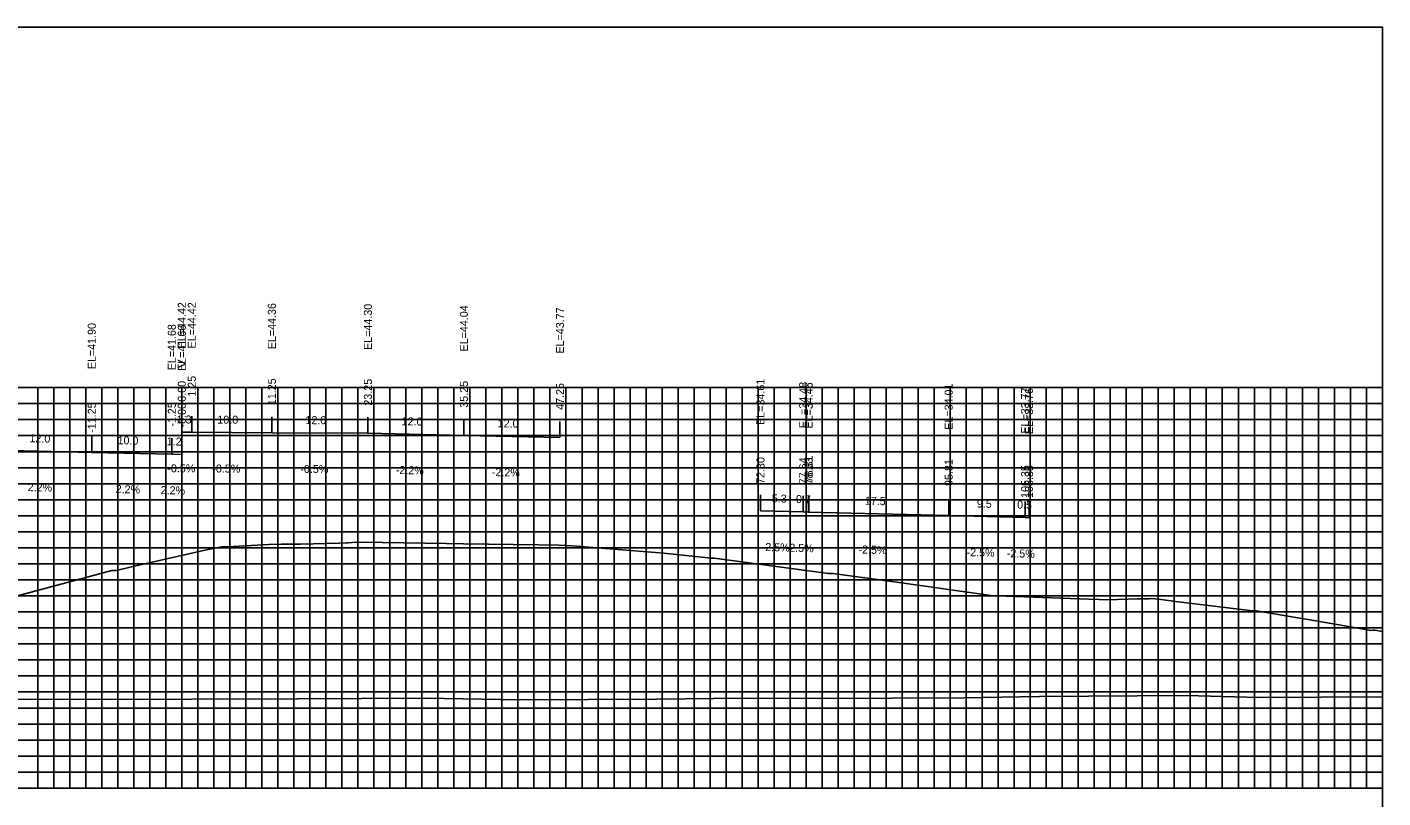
# Model space of a CAD drawing. Extents: x 1800880 to 1818864, y 245271 to 250560.
# Drawn here: x 1810873.5 to 1811042.9, y 250449.1 to 250545.3 of the extents above; entities that cross this region are included whole.
import ezdxf

# ---------------------------------------------------------------- set-up
doc = ezdxf.new("R2010")
doc.units = 0
for name, color, linetype in [('33', 7, 'Continuous'), ('ANNO-TXT', 7, 'Continuous'), ('AXIS', 7, 'Continuous'), ('CL-CNST', 7, 'Continuous'), ('DESIGN - DRAINAGE - Bridges', 7, 'Continuous'), ('Level 37', 7, 'Continuous'), ('Level 46', 7, 'Continuous'), ('Level 62', 7, 'Continuous'), ('SHT-BDR', 7, 'Continuous')]:
    doc.layers.add(name, color=color, linetype=linetype)

msp = doc.modelspace()

# ---------------------------------------------------------------- linework, layer by layer
at = {"layer": '33'}
msp.add_line((1810892.82, 250479.36), (1810892.82, 250461.44), dxfattribs=at)
at = {"layer": 'AXIS'}
msp.add_lwpolyline([(1810892.82, 250494.74), (1810894.07, 250494.74), (1810904.07, 250494.68), (1810916.07, 250494.62), (1810928.07, 250494.36), (1810940.07, 250494.09)], dxfattribs=at)
at = {"layer": 'CL-CNST'}
msp.add_lwpolyline([(1810868.23, 250473.24), (1810884.08, 250477.47), (1810884.18, 250477.47), (1810884.65, 250477.49), (1810886.52, 250477.96), (1810895.92, 250480.05), (1810897.76, 250480.44), (1810897.88, 250480.44), (1810898.18, 250480.44), (1810898.26, 250480.44), (1810898.52, 250480.46), (1810903.71, 250480.75), (1810905.27, 250480.77), (1810907.67, 250480.79), (1810912.47, 250480.89), (1810913.38, 250480.94), (1810913.57, 250480.94), (1810914.7, 250481.01), (1810917.88, 250480.97), (1810925.83, 250480.86), (1810928.02, 250480.83), (1810937.37, 250480.69), (1810939.91, 250480.63), (1810940.87, 250480.6), (1810940.89, 250480.6), (1810941.61, 250480.56), (1810953.05, 250479.66), (1810958.97, 250479.04), (1810959.32, 250479.04), (1810973.63, 250477.12), (1810973.68, 250477.12), (1810974.19, 250477.11), (1810975.7, 250476.89), (1810982.14, 250476.01), (1810994.19, 250474.34), (1810994.21, 250474.33), (1810994.3, 250474.33), (1810994.38, 250474.33), (1810994.45, 250474.32), (1810994.51, 250474.32), (1810994.56, 250474.32), (1810994.61, 250474.32), (1810994.65, 250474.32), (1810994.69, 250474.31), (1810994.69, 250474.31), (1811006.12, 250473.9), (1811007.44, 250473.86), (1811008.4, 250473.82), (1811011, 250473.9), (1811012.16, 250473.94), (1811012.6, 250473.95), (1811012.82, 250473.96), (1811012.96, 250473.96), (1811013.04, 250473.96), (1811013.69, 250473.96), (1811014.03, 250473.97), (1811014.45, 250473.94), (1811016.43, 250473.68), (1811016.62, 250473.66), (1811026.59, 250472.46), (1811026.8, 250472.47), (1811027.05, 250472.47), (1811034.77, 250471.18), (1811041.4, 250470.01), (1811041.66, 250470.02), (1811041.87, 250470.02), (1811042.82, 250469.85)], dxfattribs=at)
at = {"layer": 'DESIGN - DRAINAGE - Bridges'}
for p, q in [((1811042.82, 250450.32), (1811042.82, 250500.32)), ((1811042.88, 250500.32), (1811042.82, 250500.32)), ((1811042.88, 250490.32), (1811042.82, 250490.32)), ((1811042.88, 250480.32), (1811042.82, 250480.32)), ((1811042.88, 250470.32), (1811042.82, 250470.32)), ((1811042.88, 250460.32), (1811042.82, 250460.32)), ((1810742.82, 250450.32), (1811042.82, 250450.32)), ((1810882.82, 250450.26), (1810882.82, 250450.32)), ((1810892.82, 250450.26), (1810892.82, 250450.32)), ((1810902.82, 250450.26), (1810902.82, 250450.32)), ((1810912.82, 250450.26), (1810912.82, 250450.32)), ((1810922.82, 250450.26), (1810922.82, 250450.32)), ((1810932.82, 250450.26), (1810932.82, 250450.32)), ((1810942.82, 250450.26), (1810942.82, 250450.32)), ((1810952.82, 250450.26), (1810952.82, 250450.32)), ((1810962.82, 250450.26), (1810962.82, 250450.32)), ((1810972.82, 250450.26), (1810972.82, 250450.32)), ((1810982.82, 250450.26), (1810982.82, 250450.32)), ((1810992.82, 250450.26), (1810992.82, 250450.32)), ((1811002.82, 250450.26), (1811002.82, 250450.32)), ((1811012.82, 250450.26), (1811012.82, 250450.32)), ((1811022.82, 250450.26), (1811022.82, 250450.32)), ((1811032.82, 250450.26), (1811032.82, 250450.32)), ((1811042.82, 250450.26), (1811042.82, 250450.32)), ((1811042.88, 250450.32), (1811042.82, 250450.32))]:
    msp.add_line(p, q, dxfattribs=at)
at = {"layer": 'Level 37'}
for p, q in [((1810892.82, 250494.74), (1810892.82, 250496.74)), ((1810894.07, 250494.74), (1810894.07, 250496.74)), ((1810904.07, 250494.68), (1810904.07, 250496.68)), ((1810916.07, 250494.62), (1810916.07, 250496.62)), ((1810928.07, 250494.36), (1810928.07, 250496.36)), ((1810940.07, 250494.09), (1810940.07, 250496.09)), ((1810881.57, 250492.23), (1810881.57, 250494.23)), ((1810891.57, 250492.01), (1810891.57, 250494.01)), ((1810892.82, 250491.98), (1810892.82, 250493.98)), ((1810965.12, 250484.93), (1810965.12, 250486.93)), ((1810970.46, 250484.8), (1810970.46, 250486.8)), ((1810971.13, 250484.78), (1810971.13, 250486.78)), ((1810971.15, 250484.78), (1810971.15, 250486.78)), ((1810988.63, 250484.34), (1810988.63, 250486.34)), ((1810998.17, 250484.09), (1810998.17, 250486.09)), ((1810998.67, 250484.08), (1810998.67, 250486.08))]:
    msp.add_line(p, q, dxfattribs=at)
msp.add_lwpolyline([(1810742.82, 250355.32), (1811042.82, 250355.32), (1811042.82, 250545.32), (1810742.82, 250545.32)], close=True, dxfattribs=at)
at = {"layer": 'Level 46'}
for p, q in [((1810742.82, 250500.32), (1811042.82, 250500.32)), ((1810874.82, 250450.32), (1810874.82, 250500.32)), ((1810876.82, 250450.32), (1810876.82, 250500.32)), ((1810878.82, 250450.32), (1810878.82, 250500.32)), ((1810880.82, 250450.32), (1810880.82, 250500.32)), ((1810882.82, 250450.32), (1810882.82, 250500.32)), ((1810884.82, 250450.32), (1810884.82, 250500.32)), ((1810886.82, 250450.32), (1810886.82, 250500.32)), ((1810888.82, 250450.32), (1810888.82, 250500.32)), ((1810890.82, 250450.32), (1810890.82, 250500.32)), ((1810892.82, 250450.32), (1810892.82, 250500.32)), ((1810894.82, 250450.32), (1810894.82, 250500.32)), ((1810896.82, 250450.32), (1810896.82, 250500.32)), ((1810898.82, 250450.32), (1810898.82, 250500.32)), ((1810900.82, 250450.32), (1810900.82, 250500.32)), ((1810902.82, 250450.32), (1810902.82, 250500.32)), ((1810904.82, 250450.32), (1810904.82, 250500.32)), ((1810906.82, 250450.32), (1810906.82, 250500.32)), ((1810908.82, 250450.32), (1810908.82, 250500.32)), ((1810910.82, 250450.32), (1810910.82, 250500.32)), ((1810912.82, 250450.32), (1810912.82, 250500.32)), ((1810914.82, 250450.32), (1810914.82, 250500.32)), ((1810916.82, 250450.32), (1810916.82, 250500.32)), ((1810918.82, 250450.32), (1810918.82, 250500.32)), ((1810920.82, 250450.32), (1810920.82, 250500.32)), ((1810922.82, 250450.32), (1810922.82, 250500.32)), ((1810924.82, 250450.32), (1810924.82, 250500.32)), ((1810926.82, 250450.32), (1810926.82, 250500.32)), ((1810928.82, 250450.32), (1810928.82, 250500.32)), ((1810930.82, 250450.32), (1810930.82, 250500.32)), ((1810932.82, 250450.32), (1810932.82, 250500.32)), ((1810934.82, 250450.32), (1810934.82, 250500.32)), ((1810936.82, 250450.32), (1810936.82, 250500.32)), ((1810938.82, 250450.32), (1810938.82, 250500.32)), ((1810940.82, 250450.32), (1810940.82, 250500.32)), ((1810942.82, 250450.32), (1810942.82, 250500.32)), ((1810944.82, 250450.32), (1810944.82, 250500.32)), ((1810946.82, 250450.32), (1810946.82, 250500.32)), ((1810948.82, 250450.32), (1810948.82, 250500.32)), ((1810950.82, 250450.32), (1810950.82, 250500.32)), ((1810952.82, 250450.32), (1810952.82, 250500.32)), ((1810954.82, 250450.32), (1810954.82, 250500.32)), ((1810956.82, 250450.32), (1810956.82, 250500.32)), ((1810958.82, 250450.32), (1810958.82, 250500.32)), ((1810960.82, 250450.32), (1810960.82, 250500.32)), ((1810962.82, 250450.32), (1810962.82, 250500.32)), ((1810964.82, 250450.32), (1810964.82, 250500.32)), ((1810966.82, 250450.32), (1810966.82, 250500.32)), ((1810968.82, 250450.32), (1810968.82, 250500.32)), ((1810970.82, 250450.32), (1810970.82, 250500.32)), ((1810972.82, 250450.32), (1810972.82, 250500.32)), ((1810974.82, 250450.32), (1810974.82, 250500.32)), ((1810976.82, 250450.32), (1810976.82, 250500.32)), ((1810978.82, 250450.32), (1810978.82, 250500.32)), ((1810980.82, 250450.32), (1810980.82, 250500.32)), ((1810982.82, 250450.32), (1810982.82, 250500.32)), ((1810984.82, 250450.32), (1810984.82, 250500.32)), ((1810986.82, 250450.32), (1810986.82, 250500.32)), ((1810988.82, 250450.32), (1810988.82, 250500.32)), ((1810990.82, 250450.32), (1810990.82, 250500.32)), ((1810992.82, 250450.32), (1810992.82, 250500.32)), ((1810994.82, 250450.32), (1810994.82, 250500.32)), ((1810996.82, 250450.32), (1810996.82, 250500.32)), ((1810998.82, 250450.32), (1810998.82, 250500.32)), ((1811000.82, 250450.32), (1811000.82, 250500.32)), ((1811002.82, 250450.32), (1811002.82, 250500.32)), ((1811004.82, 250450.32), (1811004.82, 250500.32)), ((1811006.82, 250450.32), (1811006.82, 250500.32)), ((1811008.82, 250450.32), (1811008.82, 250500.32)), ((1811010.82, 250450.32), (1811010.82, 250500.32)), ((1811012.82, 250450.32), (1811012.82, 250500.32)), ((1811014.82, 250450.32), (1811014.82, 250500.32)), ((1811016.82, 250450.32), (1811016.82, 250500.32)), ((1811018.82, 250450.32), (1811018.82, 250500.32)), ((1811020.82, 250450.32), (1811020.82, 250500.32)), ((1811022.82, 250450.32), (1811022.82, 250500.32)), ((1811024.82, 250450.32), (1811024.82, 250500.32)), ((1811026.82, 250450.32), (1811026.82, 250500.32)), ((1811028.82, 250450.32), (1811028.82, 250500.32)), ((1811030.82, 250450.32), (1811030.82, 250500.32)), ((1811032.82, 250450.32), (1811032.82, 250500.32)), ((1811034.82, 250450.32), (1811034.82, 250500.32)), ((1811036.82, 250450.32), (1811036.82, 250500.32)), ((1811038.82, 250450.32), (1811038.82, 250500.32)), ((1811040.82, 250450.32), (1811040.82, 250500.32)), ((1811042.82, 250450.32), (1811042.82, 250500.32)), ((1810742.82, 250498.32), (1811042.82, 250498.32)), ((1810742.82, 250496.32), (1811042.82, 250496.32)), ((1810742.82, 250494.32), (1811042.82, 250494.32)), ((1810742.82, 250492.32), (1811042.82, 250492.32)), ((1810742.82, 250490.32), (1811042.82, 250490.32)), ((1810742.82, 250488.32), (1811042.82, 250488.32)), ((1810742.82, 250486.32), (1811042.82, 250486.32)), ((1810742.82, 250484.32), (1811042.82, 250484.32)), ((1810742.82, 250482.32), (1811042.82, 250482.32)), ((1810742.82, 250480.32), (1811042.82, 250480.32)), ((1810742.82, 250478.32), (1811042.82, 250478.32)), ((1810742.82, 250476.32), (1811042.82, 250476.32)), ((1810742.82, 250474.32), (1811042.82, 250474.32)), ((1810742.82, 250472.32), (1811042.82, 250472.32)), ((1810742.82, 250470.32), (1811042.82, 250470.32)), ((1810742.82, 250468.32), (1811042.82, 250468.32)), ((1810742.82, 250466.32), (1811042.82, 250466.32)), ((1810742.82, 250464.32), (1811042.82, 250464.32)), ((1810742.82, 250462.32), (1811042.82, 250462.32)), ((1810742.82, 250460.32), (1811042.82, 250460.32)), ((1810742.82, 250458.32), (1811042.82, 250458.32)), ((1810742.82, 250456.32), (1811042.82, 250456.32)), ((1810742.82, 250454.32), (1811042.82, 250454.32)), ((1810742.82, 250452.32), (1811042.82, 250452.32)), ((1810742.82, 250450.32), (1811042.82, 250450.32))]:
    msp.add_line(p, q, dxfattribs=at)
at = {"layer": 'Level 62'}
for points in [[(1810802.82, 250492.84), (1810812.87, 250492.79), (1810824.93, 250492.72), (1810869.57, 250492.49), (1810881.57, 250492.23), (1810891.57, 250492.01), (1810892.82, 250491.98)], [(1810965.12, 250484.93), (1810970.46, 250484.8), (1810971.13, 250484.78), (1810971.15, 250484.78), (1810988.63, 250484.34), (1810998.17, 250484.09), (1810998.67, 250484.08)], [(1810742.82, 250462), (1810743.42, 250462), (1810768.49, 250461.76), (1810774.54, 250461.75), (1810796.24, 250461.61), (1810805.03, 250461.61), (1810824, 250461.48), (1810835.04, 250461.49), (1810851.75, 250461.38), (1810864.7, 250461.42), (1810879.51, 250461.37), (1810894.07, 250461.44), (1810907.26, 250461.46), (1810923.23, 250461.55), (1810935.02, 250461.34), (1810952.2, 250461.44), (1810962.77, 250461.56), (1810972.52, 250461.49), (1810990.53, 250461.6), (1810999.99, 250461.76), (1811018.29, 250461.87), (1811027.43, 250461.62), (1811042.82, 250461.72)]]:
    msp.add_lwpolyline(points, dxfattribs=at)

# ---------------------------------------------------------------- texts
at = {"layer": 'ANNO-TXT'}
for s, rotation, p in [('1.3', 359.6981, (1810892.17, 250495.85)), ('10.0', 359.6981, (1810897.26, 250495.82)), ('12.0', 359.6981, (1810908.26, 250495.76)), ('12.0', 358.7397, (1810920.28, 250495.63)), ('12.0', 358.7397, (1810932.28, 250495.37)), ('12.0', 358.7397, (1810873.78, 250493.5)), ('10.0', 358.7397, (1810884.78, 250493.25)), ('1.2', 358.7397, (1810890.93, 250493.12)), ('-0.5%', 359.6981, (1810891.01, 250489.75)), ('-0.5%', 359.6981, (1810896.63, 250489.72)), ('-0.5%', 359.6981, (1810907.63, 250489.67)), ('-2.2%', 358.7397, (1810919.55, 250489.54)), ('-2.2%', 358.7397, (1810931.55, 250489.28)), ('2.2%', 358.7397, (1810873.55, 250487.4)), ('2.2%', 358.7397, (1810884.55, 250487.16)), ('2.2%', 358.7397, (1810890.17, 250487.03)), ('5.3', 358.5827, (1810966.53, 250486)), ('0.7', 358.543, (1810969.54, 250485.92)), ('17.5', 358.543, (1810978.14, 250485.7)), ('9.5', 358.543, (1810992.14, 250485.35)), ('0.5', 358.543, (1810997.17, 250485.22)), ('-2.5%', 358.5827, (1810965.26, 250479.93)), ('-2.5%', 358.543, (1810968.26, 250479.85)), ('-2.5%', 358.543, (1810977.36, 250479.62)), ('-2.5%', 358.543, (1810990.86, 250479.28)), ('-2.5%', 358.543, (1810995.88, 250479.15))]:
    msp.add_text(s, height=1, rotation=rotation, dxfattribs=at).set_placement(p)
at = {"layer": 'DESIGN - DRAINAGE - Bridges'}
msp.add_text('>', height=1.5, dxfattribs=at).set_placement((1810892.21, 250502.57))
at = {"layer": 'SHT-BDR'}
for s, p in [('EL=44.42', (1810893.32, 250505.22)), ('EL=44.42', (1810894.57, 250505.21)), ('EL=44.36', (1810904.57, 250505.11)), ('EL=44.30', (1810916.57, 250505.02)), ('EL=44.04', (1810928.57, 250504.83)), ('EL=43.77', (1810940.57, 250504.57)), ('EL=41.90', (1810882.07, 250502.62)), ('EL=41.68', (1810892.07, 250502.48)), ('EL=41.66', (1810893.32, 250502.4)), ('1.25', (1810894.57, 250499.18)), ('-0.00', (1810893.32, 250498.11)), ('11.25', (1810904.57, 250498.13)), ('23.25', (1810916.57, 250498.07)), ('35.25', (1810928.57, 250497.81)), ('47.25', (1810940.57, 250497.54)), ('EL=34.61', (1810965.62, 250495.66)), ('EL=34.48', (1810970.96, 250495.27)), ('EL=34.46', (1810971.63, 250495.21)), ('EL=34.46', (1810971.65, 250495.21)), ('EL=34.01', (1810989.13, 250495.06)), ('EL=33.77', (1810998.67, 250494.57)), ('EL=33.76', (1810999.17, 250494.51)), ('-11.25', (1810882.07, 250494.68)), ('-1.25', (1810892.07, 250495.45)), ('-0.00', (1810893.32, 250495.35)), ('72.30', (1810965.62, 250488.3)), ('78.31', (1810971.63, 250488.48)), ('77.64', (1810970.96, 250488.25)), ('78.33', (1810971.65, 250488.23)), ('95.81', (1810989.13, 250488.04)), ('105.35', (1810998.67, 250486.55)), ('105.85', (1810999.17, 250486.54))]:
    msp.add_text(s, height=1, rotation=90, dxfattribs=at).set_placement(p)

doc.saveas('drawing.dxf')
